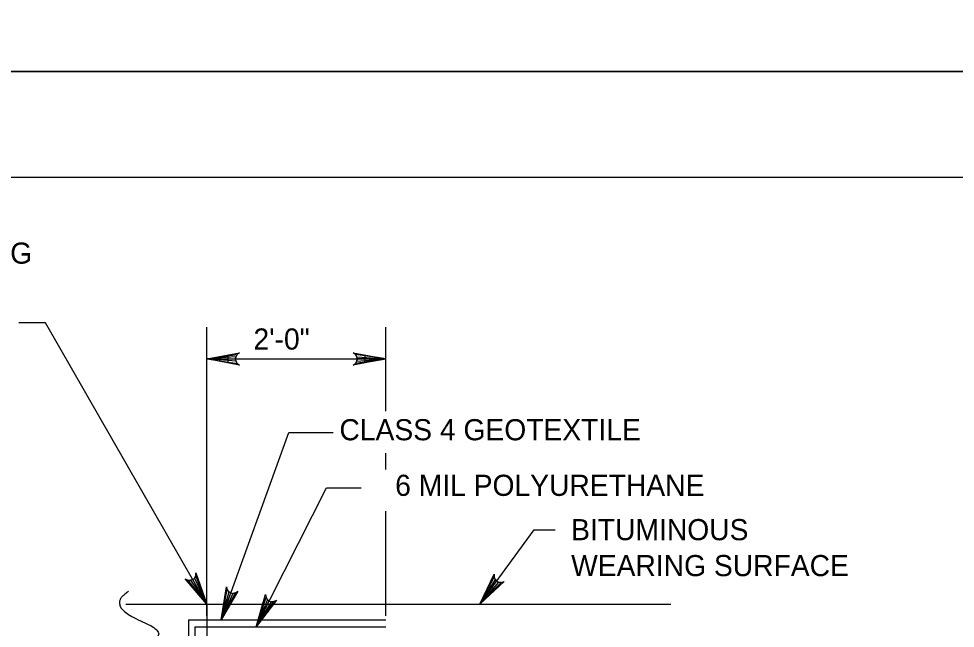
# Model space of a CAD drawing. Extents: x 638263 to 640391, y 293683 to 298655.
# Drawn here: x 639617.3 to 639750.3, y 297762.5 to 297849 of the extents above; entities that cross this region are included whole.
import ezdxf

# ---------------------------------------------------------------- set-up
doc = ezdxf.new("R2010")
doc.units = 0
for name, color, linetype in [('2', 7, 'Continuous'), ('3', 7, 'Continuous'), ('5', 7, 'Continuous'), ('PLT-BNDY', 7, 'Continuous')]:
    doc.layers.add(name, color=color, linetype=linetype)

msp = doc.modelspace()

# ---------------------------------------------------------------- linework, layer by layer
at = {"layer": '2'}
msp.add_line((639316.46, 297826.46), (640102.46, 297826.46), dxfattribs=at)
at = {"layer": '3'}
for p, q in [((639644.03, 297764.25), (639644.03, 297805.18)), ((639669.47, 297793.29), (639669.47, 297805.18)), ((639644.03, 297800.68), (639669.47, 297800.68)), ((639655.7, 297790.25), (639661.96, 297790.25)), ((639669.47, 297785), (639669.47, 297787.32)), ((639661.01, 297782.41), (639665.96, 297782.41)), ((639669.47, 297764.25), (639669.47, 297779.06)), ((639682.79, 297765.87), (639690.55, 297776.44)), ((639690.55, 297776.44), (639693.5, 297776.44))]:
    msp.add_line(p, q, dxfattribs=at)
for points in [[(639644.03, 297800.68), (639648.69, 297801.55), (639648.33, 297801.3), (639648.14, 297800.99), (639648.09, 297800.68), (639648.14, 297800.36), (639648.33, 297800.05), (639648.69, 297799.8), (639644.03, 297800.68), (639648.33, 297800.05), (639648.14, 297800.36), (639644.03, 297800.68), (639648.09, 297800.68), (639648.14, 297800.99), (639644.03, 297800.68), (639648.33, 297801.3)], [(639669.47, 297800.68), (639664.81, 297799.8), (639665.17, 297800.05), (639665.36, 297800.36), (639665.41, 297800.68), (639665.36, 297800.99), (639665.17, 297801.3), (639664.81, 297801.55), (639669.47, 297800.68), (639665.17, 297801.3), (639665.36, 297800.99), (639669.47, 297800.68), (639665.41, 297800.68), (639665.36, 297800.36), (639669.47, 297800.68), (639665.17, 297800.05)], [(639646.05, 297763.65), (639655.7, 297790.25)], [(639651.06, 297762.69), (639661.01, 297782.41)], [(639682.79, 297765.87), (639684.84, 297770.14), (639684.83, 297769.7), (639684.98, 297769.37), (639685.19, 297769.14), (639685.48, 297769), (639685.84, 297768.96), (639686.25, 297769.11), (639682.79, 297765.87), (639685.84, 297768.96), (639685.48, 297769), (639682.79, 297765.87), (639685.19, 297769.14), (639684.98, 297769.37), (639682.79, 297765.87), (639684.83, 297769.7)], [(639646.05, 297763.65), (639646.82, 297768.33), (639646.93, 297767.91), (639647.16, 297767.63), (639647.44, 297767.47), (639647.75, 297767.42), (639648.11, 297767.49), (639648.46, 297767.74), (639646.05, 297763.65), (639648.11, 297767.49), (639647.75, 297767.42), (639646.05, 297763.65), (639647.44, 297767.47), (639647.16, 297767.63), (639646.05, 297763.65), (639646.93, 297767.91)], [(639651.06, 297762.69), (639652.38, 297767.24), (639652.44, 297766.81), (639652.64, 297766.51), (639652.89, 297766.32), (639653.19, 297766.22), (639653.56, 297766.25), (639653.94, 297766.46), (639651.06, 297762.69), (639653.56, 297766.25), (639653.19, 297766.22), (639651.06, 297762.69), (639652.89, 297766.32), (639652.64, 297766.51), (639651.06, 297762.69), (639652.44, 297766.81)]]:
    msp.add_lwpolyline(points, dxfattribs=at)
for points in [[(639647.03, 297801.18), (639647.03, 297800.18), (639644.03, 297800.68)], [(639666.47, 297801.18), (639666.47, 297800.18), (639669.47, 297800.68)], [(639684.93, 297767.96), (639684.14, 297768.54), (639682.79, 297765.87)], [(639646.05, 297763.65), (639647.31, 297766.39), (639646.84, 297766.56)], [(639651.06, 297762.69), (639652.64, 297765.26), (639652.19, 297765.48)]]:
    msp.add_lwpolyline(points, close=True, dxfattribs=at)
at = {"layer": '5'}
for p, q in [((639621.14, 297805.81), (639617.32, 297805.81)), ((639644.05, 297765.87), (639621.14, 297805.81)), ((639632.51, 297765.87), (639709.93, 297765.87)), ((639644.03, 297765.87), (639644.03, 297667.88)), ((639641.41, 297763.65), (639669.47, 297763.65)), ((639641.41, 297763.65), (639641.41, 297665.26)), ((639642.33, 297762.69), (639669.47, 297762.69)), ((639642.33, 297762.69), (639642.33, 297666.25))]:
    msp.add_line(p, q, dxfattribs=at)
msp.add_lwpolyline([(639644.05, 297765.87), (639640.97, 297769.47), (639641.37, 297769.29), (639641.73, 297769.28), (639642.03, 297769.39), (639642.27, 297769.59), (639642.45, 297769.91), (639642.49, 297770.34), (639644.05, 297765.87), (639642.45, 297769.91), (639642.27, 297769.59), (639644.05, 297765.87), (639642.03, 297769.39), (639641.73, 297769.28), (639644.05, 297765.87), (639641.37, 297769.29)], dxfattribs=at)
msp.add_open_spline([(639632.93, 297767.68), (639629.56, 297765.66), (639640.11, 297761.2), (639633.58, 297760.06)], degree=2, dxfattribs=at)
at = {"layer": 'PLT-BNDY'}
for points in [[(639276.46, 298435.46), (640117.46, 298435.46), (640117.46, 297841.46), (639276.46, 297841.46)], [(639276.46, 297841.46), (640117.46, 297841.46), (640117.46, 297247.46), (639276.46, 297247.46)]]:
    msp.add_lwpolyline(points, close=True, dxfattribs=at)

# ---------------------------------------------------------------- texts
at = {"layer": '3'}
for s, p in [('SAW CUT BITUMINOUS WEARING', (639554.15, 297814.2)), ('2\'-0"', (639650.66, 297802.01)), ('CLASS 4 GEOTEXTILE', (639662.87, 297789.14)), ('6 MIL POLYURETHANE', (639670.79, 297781.25)), ('BITUMINOUS', (639695.78, 297774.96)), ('WEARING SURFACE', (639695.78, 297769.86))]:
    msp.add_text(s, height=3, dxfattribs=at).set_placement(p)

doc.saveas('drawing.dxf')
